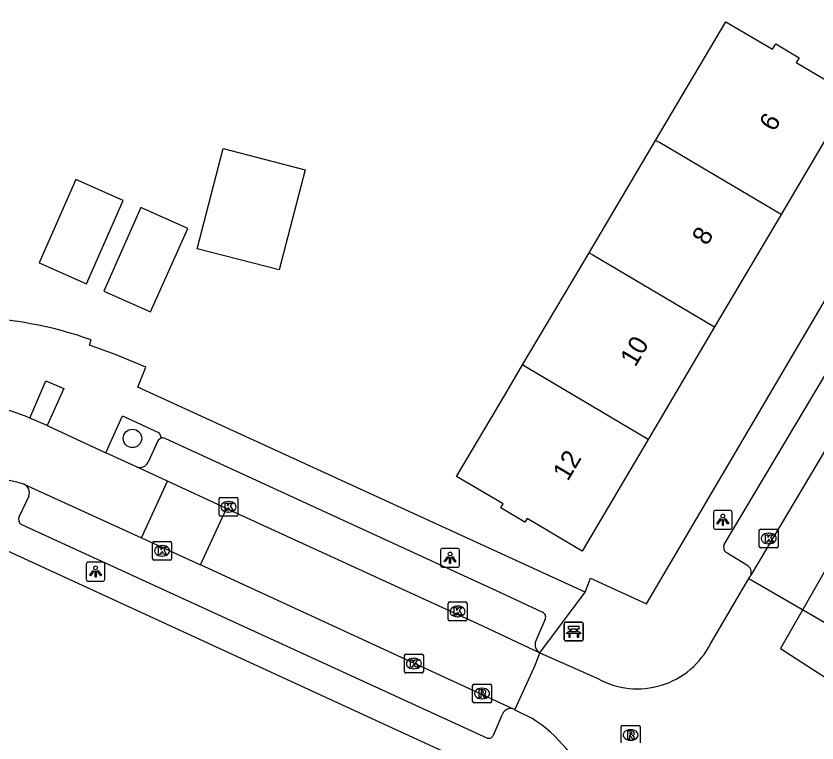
# Model space of a CAD drawing. Extents: x 159718 to 160783, y 383290 to 384030.
# Drawn here: x 160280.55 to 160323, y 383858.2 to 383896.74 of the extents above; entities that cross this region are included whole.
import ezdxf

# ---------------------------------------------------------------- set-up
doc = ezdxf.new("R2010")
doc.units = 0
for name, color, linetype in [('IMGEO_Bank', 7, 'Continuous'), ('IMGEO_Boom', 7, 'Continuous'), ('IMGEO_Hek', 7, 'Continuous'), ('IMGEO_Kolk', 7, 'Continuous'), ('IMGEO_Lichtpunt', 7, 'Continuous'), ('IMGEO_Pand', 7, 'Continuous'), ('IMGEO_Pand_nummerreeks', 7, 'Continuous'), ('IMGEO_Parkeervlak_open', 7, 'Continuous'), ('IMGEO_Rijbaan_lokaal_open', 7, 'Continuous'), ('IMGEO_Rioolput', 7, 'Continuous'), ('IMGEO_Voetpad_open', 7, 'Continuous')]:
    doc.layers.add(name, color=color, linetype=linetype)

msp = doc.modelspace()

# ---------------------------------------------------------------- linework, layer by layer
at = {"layer": 'IMGEO_Bank'}
for p, q in [((160309.684, 383864.609), (160310.525, 383864.609)), ((160310.525, 383864.609), (160309.684, 383864.609)), ((160309.609, 383863.684), (160309.609, 383864.525)), ((160309.609, 383864.525), (160309.609, 383863.684)), ((160309.918, 383864.115), (160309.918, 383864.221)), ((160309.962, 383864.221), (160309.962, 383864.115)), ((160310.25, 383864.227), (160309.968, 383864.227)), ((160310.256, 383864.115), (160310.256, 383864.221)), ((160310.3, 383864.221), (160310.3, 383864.115)), ((160310.609, 383864.534), (160310.609, 383863.693)), ((160310.609, 383863.693), (160310.609, 383864.534)), ((160310.306, 383864.007), (160309.913, 383864.007)), ((160309.968, 383864.109), (160310.25, 383864.109)), ((160310.534, 383863.609), (160309.693, 383863.609)), ((160309.693, 383863.609), (160310.534, 383863.609))]:
    msp.add_line(p, q, dxfattribs=at)
for points in [[(160309.912, 383864.227), (160309.826, 383864.227), (160309.826, 383864.388), (160310.389, 383864.388), (160310.389, 383864.227), (160310.306, 383864.227)], [(160309.856, 383864.007), (160309.714, 383864.007), (160309.826, 383864.109), (160309.912, 383864.109)], [(160309.906, 383864), (160309.906, 383863.793), (160309.863, 383863.793), (160309.863, 383864)], [(160310.306, 383864.109), (160310.389, 383864.109), (160310.501, 383864.007), (160310.362, 383864.007)], [(160310.356, 383864), (160310.356, 383863.793), (160310.312, 383863.793), (160310.312, 383864)]]:
    msp.add_lwpolyline(points, dxfattribs=at)
for centre, radius, start, end in [((160309.687, 383864.531), 0.0779, 92.4484, 184.2845), ((160309.687, 383864.531), 0.0779, 92.4484, 184.2845), ((160310.531, 383864.531), 0.0779, 2.4484, 94.2845), ((160310.531, 383864.531), 0.0779, 2.4484, 94.2845), ((160309.911, 383864.22), 0.00671, 2.8957, 87.1043), ((160309.968, 383864.22), 0.00671, 92.8957, 177.1043), ((160310.25, 383864.22), 0.00671, 2.8957, 87.1043), ((160310.307, 383864.22), 0.00671, 92.8957, 177.1043), ((160309.856, 383864), 0.00671, 2.8957, 87.1043), ((160309.913, 383864), 0.00671, 92.8957, 177.1043), ((160309.911, 383864.116), 0.00671, 272.8957, 357.1043), ((160309.968, 383864.116), 0.00671, 182.8957, 267.1043), ((160310.25, 383864.116), 0.00671, 272.8957, 357.1043), ((160310.307, 383864.116), 0.00671, 182.8957, 267.1043), ((160310.305, 383864), 0.00671, 2.8957, 87.1043), ((160310.362, 383864), 0.00671, 92.8957, 177.1043), ((160309.687, 383863.687), 0.0779, 182.4484, 274.2845), ((160309.687, 383863.687), 0.0779, 182.4484, 274.2845), ((160310.531, 383863.687), 0.0779, 272.4484, 4.2845), ((160310.531, 383863.687), 0.0779, 272.4484, 4.2845)]:
    msp.add_arc(centre, radius, start, end, dxfattribs=at)
at = {"layer": 'IMGEO_Boom'}
msp.add_circle((160286.721, 383874.348), 0.489, dxfattribs=at)
at = {"layer": 'IMGEO_Hek'}
msp.add_lwpolyline([(160331.66, 383881.716), (160321.072, 383863.205), (160327.261, 383859.215), (160337.961, 383874.333), (160353.07, 383862.979), (160341.525, 383847.471)], dxfattribs=at)
at = {"layer": 'IMGEO_Kolk'}
for p, q in [((160291.31, 383870.292), (160291.31, 383871.144)), ((160291.385, 383871.218), (160292.237, 383871.218)), ((160291.798, 383870.998), (160291.823, 383870.998)), ((160292.311, 383871.144), (160292.311, 383870.292)), ((160292.237, 383870.218), (160291.385, 383870.218)), ((160291.821, 383870.438), (160291.796, 383870.438)), ((160319.948, 383868.613), (160319.948, 383869.465)), ((160320.023, 383869.539), (160320.875, 383869.539)), ((160320.436, 383869.319), (160320.461, 383869.319)), ((160320.949, 383869.465), (160320.949, 383868.613)), ((160287.787, 383867.959), (160287.787, 383868.811)), ((160287.862, 383868.885), (160288.714, 383868.885)), ((160288.788, 383868.811), (160288.788, 383867.959)), ((160288.275, 383868.665), (160288.3, 383868.665)), ((160320.875, 383868.539), (160320.023, 383868.539)), ((160320.459, 383868.759), (160320.434, 383868.759)), ((160288.298, 383868.105), (160288.273, 383868.105)), ((160288.714, 383867.885), (160287.862, 383867.885)), ((160303.454, 383864.751), (160303.454, 383865.603)), ((160303.529, 383865.677), (160304.381, 383865.677)), ((160303.942, 383865.457), (160303.967, 383865.457)), ((160304.455, 383865.603), (160304.455, 383864.751)), ((160304.381, 383864.677), (160303.529, 383864.677)), ((160303.965, 383864.897), (160303.94, 383864.897)), ((160301.213, 383862.912), (160302.065, 383862.912)), ((160301.138, 383861.986), (160301.138, 383862.838)), ((160301.626, 383862.692), (160301.651, 383862.692)), ((160302.139, 383862.838), (160302.139, 383861.986)), ((160301.649, 383862.132), (160301.624, 383862.132)), ((160302.065, 383861.912), (160301.213, 383861.912))]:
    msp.add_line(p, q, dxfattribs=at)
for points in [[(160291.31, 383870.292), (160291.31, 383871.144)], [(160291.385, 383871.218), (160292.237, 383871.218)], [(160292.311, 383871.144), (160292.311, 383870.292)], [(160291.631, 383870.918), (160291.754, 383870.918), (160291.754, 383870.767), (160291.884, 383870.918), (160292.048, 383870.918), (160291.902, 383870.767), (160292.055, 383870.518), (160291.903, 383870.518), (160291.818, 383870.682), (160291.754, 383870.615), (160291.754, 383870.518), (160291.631, 383870.518), (160291.631, 383870.918)], [(160292.237, 383870.218), (160291.385, 383870.218)], [(160319.948, 383868.613), (160319.948, 383869.465)], [(160320.023, 383869.539), (160320.875, 383869.539)], [(160320.269, 383869.239), (160320.392, 383869.239), (160320.392, 383869.088), (160320.522, 383869.239), (160320.686, 383869.239), (160320.54, 383869.088), (160320.693, 383868.839), (160320.541, 383868.839), (160320.456, 383869.003), (160320.392, 383868.936), (160320.392, 383868.839), (160320.269, 383868.839), (160320.269, 383869.239)], [(160320.949, 383869.465), (160320.949, 383868.613)], [(160287.787, 383867.959), (160287.787, 383868.811)], [(160287.862, 383868.885), (160288.714, 383868.885)], [(160288.788, 383868.811), (160288.788, 383867.959)], [(160288.108, 383868.585), (160288.231, 383868.585), (160288.231, 383868.434), (160288.361, 383868.585), (160288.525, 383868.585), (160288.379, 383868.434), (160288.532, 383868.185), (160288.38, 383868.185), (160288.295, 383868.349), (160288.231, 383868.282), (160288.231, 383868.185), (160288.108, 383868.185), (160288.108, 383868.585)], [(160320.875, 383868.539), (160320.023, 383868.539)], [(160288.714, 383867.885), (160287.862, 383867.885)], [(160303.454, 383864.751), (160303.454, 383865.603)], [(160303.529, 383865.677), (160304.381, 383865.677)], [(160304.455, 383865.603), (160304.455, 383864.751)], [(160303.775, 383865.377), (160303.898, 383865.377), (160303.898, 383865.226), (160304.028, 383865.377), (160304.192, 383865.377), (160304.046, 383865.226), (160304.199, 383864.977), (160304.047, 383864.977), (160303.962, 383865.141), (160303.898, 383865.074), (160303.898, 383864.977), (160303.775, 383864.977), (160303.775, 383865.377)], [(160304.381, 383864.677), (160303.529, 383864.677)], [(160301.213, 383862.912), (160302.065, 383862.912)], [(160301.138, 383861.986), (160301.138, 383862.838)], [(160301.459, 383862.612), (160301.582, 383862.612), (160301.582, 383862.461), (160301.712, 383862.612), (160301.876, 383862.612), (160301.73, 383862.461), (160301.883, 383862.212), (160301.731, 383862.212), (160301.646, 383862.376), (160301.582, 383862.309), (160301.582, 383862.212), (160301.459, 383862.212), (160301.459, 383862.612)], [(160302.139, 383862.838), (160302.139, 383861.986)], [(160302.065, 383861.912), (160301.213, 383861.912)]]:
    msp.add_lwpolyline(points, dxfattribs=at)
for centre, start, end in [((160291.387, 383871.142), 91.552, 178.448), ((160291.387, 383871.142), 91.552, 178.448), ((160292.235, 383871.142), 1.552, 88.448), ((160292.235, 383871.142), 1.552, 88.448), ((160291.387, 383870.294), 181.552, 268.448), ((160291.387, 383870.294), 181.552, 268.448), ((160292.235, 383870.294), 271.552, 358.448), ((160292.235, 383870.294), 271.552, 358.448), ((160320.025, 383869.463), 91.552, 178.448), ((160320.025, 383869.463), 91.552, 178.448), ((160320.873, 383869.463), 1.552, 88.448), ((160320.873, 383869.463), 1.552, 88.448), ((160287.864, 383868.809), 91.552, 178.448), ((160287.864, 383868.809), 91.552, 178.448), ((160288.712, 383868.809), 1.552, 88.448), ((160288.712, 383868.809), 1.552, 88.448), ((160320.025, 383868.615), 181.552, 268.448), ((160320.025, 383868.615), 181.552, 268.448), ((160320.873, 383868.615), 271.552, 358.448), ((160320.873, 383868.615), 271.552, 358.448), ((160287.864, 383867.961), 181.552, 268.448), ((160287.864, 383867.961), 181.552, 268.448), ((160288.712, 383867.961), 271.552, 358.448), ((160288.712, 383867.961), 271.552, 358.448), ((160303.531, 383865.601), 91.552, 178.448), ((160303.531, 383865.601), 91.552, 178.448), ((160304.379, 383865.601), 1.552, 88.448), ((160304.379, 383865.601), 1.552, 88.448), ((160303.531, 383864.753), 181.552, 268.448), ((160303.531, 383864.753), 181.552, 268.448), ((160304.379, 383864.753), 271.552, 358.448), ((160304.379, 383864.753), 271.552, 358.448), ((160301.215, 383862.836), 91.552, 178.448), ((160301.215, 383862.836), 91.552, 178.448), ((160302.063, 383862.836), 1.552, 88.448), ((160302.063, 383862.836), 1.552, 88.448), ((160301.215, 383861.988), 181.552, 268.448), ((160301.215, 383861.988), 181.552, 268.448), ((160302.063, 383861.988), 271.552, 358.448), ((160302.063, 383861.988), 271.552, 358.448)]:
    msp.add_arc(centre, 0.0765, start, end, dxfattribs=at)
for centre, major_axis, ratio, start_param, end_param in [((160291.797, 383870.718), (-0.387, 0.002), 0.722429, 4.712389, 7.853982), ((160291.822, 383870.718), (-0.39, 0.002), 0.717154, 1.570796, 4.712389), ((160320.435, 383869.039), (-0.387, 0.002), 0.722429, 4.712389, 7.853982), ((160320.46, 383869.039), (-0.39, 0.002), 0.717154, 1.570796, 4.712389), ((160288.274, 383868.385), (-0.387, 0.002), 0.722429, 4.712389, 7.853982), ((160288.299, 383868.385), (-0.39, 0.002), 0.717154, 1.570796, 4.712389), ((160303.941, 383865.177), (-0.387, 0.002), 0.722429, 4.712389, 7.853982), ((160303.966, 383865.177), (-0.39, 0.002), 0.717154, 1.570796, 4.712389), ((160301.625, 383862.412), (-0.387, 0.002), 0.722429, 4.712389, 7.853982), ((160301.65, 383862.412), (-0.39, 0.002), 0.717154, 1.570796, 4.712389)]:
    msp.add_ellipse(centre, major_axis=major_axis, ratio=ratio, start_param=start_param, end_param=end_param, dxfattribs=at)
at = {"layer": 'IMGEO_Lichtpunt'}
for p, q in [((160318.415, 383870.53), (160317.607, 383870.53)), ((160318.415, 383870.53), (160317.607, 383870.53)), ((160317.513, 383870.435), (160317.513, 383869.628)), ((160317.513, 383870.435), (160317.513, 383869.628)), ((160318.509, 383869.628), (160318.509, 383870.435)), ((160318.509, 383869.628), (160318.509, 383870.435)), ((160317.607, 383869.534), (160318.415, 383869.534)), ((160317.607, 383869.534), (160318.415, 383869.534)), ((160303.057, 383868.422), (160303.057, 383867.615)), ((160303.057, 383868.422), (160303.057, 383867.615)), ((160303.959, 383868.517), (160303.151, 383868.517)), ((160303.959, 383868.517), (160303.151, 383868.517)), ((160304.053, 383867.615), (160304.053, 383868.422)), ((160304.053, 383867.615), (160304.053, 383868.422)), ((160284.266, 383867.689), (160284.266, 383866.882)), ((160284.266, 383867.689), (160284.266, 383866.882)), ((160285.168, 383867.784), (160284.36, 383867.784)), ((160285.168, 383867.784), (160284.36, 383867.784)), ((160285.262, 383866.882), (160285.262, 383867.689)), ((160285.262, 383866.882), (160285.262, 383867.689)), ((160303.151, 383867.521), (160303.959, 383867.521)), ((160303.151, 383867.521), (160303.959, 383867.521)), ((160284.36, 383866.788), (160285.168, 383866.788)), ((160284.36, 383866.788), (160285.168, 383866.788))]:
    msp.add_line(p, q, dxfattribs=at)
for points in [[(160317.887, 383870.099), (160317.926, 383870.071), (160317.738, 383869.809), (160317.7, 383869.836), (160317.887, 383870.099)], [(160318.099, 383870.071), (160318.137, 383870.098), (160318.324, 383869.836), (160318.285, 383869.808), (160318.099, 383870.071)], [(160317.989, 383870.051), (160318.036, 383870.051), (160318.036, 383869.729), (160317.989, 383869.729), (160317.989, 383870.051)], [(160303.431, 383868.086), (160303.47, 383868.058), (160303.282, 383867.796), (160303.244, 383867.823), (160303.431, 383868.086)], [(160303.533, 383868.038), (160303.58, 383868.038), (160303.58, 383867.716), (160303.533, 383867.716), (160303.533, 383868.038)], [(160303.643, 383868.058), (160303.681, 383868.085), (160303.868, 383867.823), (160303.829, 383867.795), (160303.643, 383868.058)], [(160284.64, 383867.353), (160284.679, 383867.325), (160284.491, 383867.063), (160284.453, 383867.09), (160284.64, 383867.353)], [(160284.742, 383867.305), (160284.789, 383867.305), (160284.789, 383866.983), (160284.742, 383866.983), (160284.742, 383867.305)], [(160284.852, 383867.325), (160284.89, 383867.352), (160285.077, 383867.09), (160285.038, 383867.062), (160284.852, 383867.325)]]:
    msp.add_lwpolyline(points, dxfattribs=at)
for centre in [(160318.012, 383870.233), (160303.556, 383868.22), (160284.765, 383867.487)]:
    msp.add_circle(centre, 0.0994, dxfattribs=at)
for centre, start, end in [((160317.607, 383870.435), 90, 180), ((160317.607, 383870.435), 90, 180), ((160318.415, 383870.435), 0, 90), ((160318.415, 383870.435), 0, 90), ((160317.607, 383869.628), 180, 270), ((160317.607, 383869.628), 180, 270), ((160318.415, 383869.628), 270, 0), ((160318.415, 383869.628), 270, 360), ((160303.151, 383868.422), 90, 180), ((160303.151, 383868.422), 90, 180), ((160303.959, 383868.422), 0, 90), ((160303.959, 383868.422), 0, 90), ((160284.36, 383867.689), 90, 180), ((160284.36, 383867.689), 90, 180), ((160285.168, 383867.689), 0, 90), ((160285.168, 383867.689), 0, 90), ((160303.151, 383867.615), 180, 270), ((160303.151, 383867.615), 180, 270), ((160303.959, 383867.615), 270, 0), ((160303.959, 383867.615), 270, 360), ((160284.36, 383866.882), 180, 270), ((160284.36, 383866.882), 180, 270), ((160285.168, 383866.882), 270, 0), ((160285.168, 383866.882), 270, 360)]:
    msp.add_arc(centre, 0.0946, start, end, dxfattribs=at)
at = {"layer": 'IMGEO_Pand'}
for points in [[(160314.453, 383890.147), (160318.177, 383896.434), (160320.646, 383894.972), (160320.817, 383895.261), (160322.053, 383894.529), (160321.902, 383894.275), (160324.837, 383892.537), (160321.099, 383886.211)], [(160310.927, 383884.193), (160314.453, 383890.147)], [(160321.099, 383886.211), (160314.649, 383890.031), (160314.453, 383890.147)], [(160295.87, 383888.593), (160294.502, 383883.281), (160290.154, 383884.401), (160291.521, 383889.713), (160295.87, 383888.593)], [(160286.233, 383886.965), (160283.717, 383888.075), (160281.778, 383883.66), (160284.28, 383882.544), (160286.233, 383886.965)], [(160289.651, 383885.48), (160287.164, 383886.581), (160285.196, 383882.147), (160287.685, 383881.052), (160289.651, 383885.48)], [(160321.099, 383886.211), (160317.579, 383880.254)], [(160307.402, 383878.24), (160310.927, 383884.193)], [(160310.927, 383884.193), (160311.123, 383884.077), (160317.579, 383880.254)], [(160317.579, 383880.254), (160314.06, 383874.297)], [(160314.06, 383874.297), (160310.561, 383868.376), (160307.638, 383870.107), (160307.519, 383869.906), (160306.242, 383870.662), (160306.365, 383870.871), (160303.902, 383872.33), (160306.45, 383876.633), (160307.402, 383878.24)], [(160314.06, 383874.297), (160307.598, 383878.124), (160307.402, 383878.24)]]:
    msp.add_lwpolyline(points, dxfattribs=at)
at = {"layer": 'IMGEO_Parkeervlak_open'}
msp.add_lwpolyline([(160288.059, 383874.224), (160287.557, 383873.089)], dxfattribs=at)
for centre, radius, start, end in [((160288.325, 383874.053), 0.316, 102.2008, 147.2792), ((160287.118, 383873.297), 0.486, 247.9007, 334.6181)]:
    msp.add_arc(centre, radius, start, end, dxfattribs=at)
at = {"layer": 'IMGEO_Rijbaan_lokaal_open'}
for points in [[(160328.538, 383882.311), (160319.495, 383867.092)], [(160282.192, 383875.026), (160281.276, 383875.424)], [(160282.192, 383875.026), (160285.303, 383873.591)], [(160286.935, 383872.847), (160285.303, 383873.591)], [(160288.572, 383872.079), (160286.935, 383872.847)], [(160280.971, 383871.926), (160287.192, 383869.069)], [(160287.192, 383869.069), (160288.572, 383872.079)], [(160291.706, 383870.63), (160288.572, 383872.079)], [(160290.324, 383867.638), (160291.706, 383870.63)], [(160291.706, 383870.63), (160305.234, 383864.426), (160308.32, 383862.981)], [(160287.192, 383869.069), (160290.324, 383867.638)], [(160306.887, 383860.009), (160290.324, 383867.638)], [(160317.36, 383863.466), (160319.398, 383866.915)], [(160319.398, 383866.915), (160319.468, 383867.033), (160319.495, 383867.092)], [(160319.398, 383866.915), (160328.831, 383861.465)], [(160306.996, 383859.966), (160308.082, 383862.354), (160308.32, 383862.981)], [(160308.32, 383862.981), (160311.386, 383861.615)], [(160306.996, 383859.966), (160307.882, 383859.514)]]:
    msp.add_lwpolyline(points, dxfattribs=at)
for centre, radius, start, end in [((160278.232, 383868.664), 7.414, 65.7611, 94.8539), ((160278.27, 383862.362), 9.938, 74.2309, 110.951), ((160313.487, 383865.399), 4.328, 240.9516, 333.4788), ((160306.777, 383859.57), 0.453, 61.0367, 75.9053), ((160303.746, 383852.959), 7.751, 20.9803, 57.7485)]:
    msp.add_arc(centre, radius, start, end, dxfattribs=at)
at = {"layer": 'IMGEO_Rioolput'}
for p, q in [((160304.75, 383860.399), (160304.75, 383861.251)), ((160304.825, 383861.325), (160305.677, 383861.325)), ((160305.751, 383861.251), (160305.751, 383860.399)), ((160305.238, 383861.105), (160305.263, 383861.105)), ((160305.677, 383860.325), (160304.825, 383860.325)), ((160305.261, 383860.545), (160305.236, 383860.545)), ((160312.627, 383858.202), (160312.627, 383859.054)), ((160312.702, 383859.128), (160313.554, 383859.128)), ((160313.628, 383859.054), (160313.628, 383858.202)), ((160313.115, 383858.908), (160313.14, 383858.908)), ((160313.138, 383858.348), (160313.113, 383858.348))]:
    msp.add_line(p, q, dxfattribs=at)
for points in [[(160304.75, 383860.399), (160304.75, 383861.251)], [(160304.825, 383861.325), (160305.677, 383861.325)], [(160305.751, 383861.251), (160305.751, 383860.399)], [(160305.339, 383861.023), (160305.087, 383861.025), (160305.087, 383860.625)], [(160305.087, 383860.625), (160305.211, 383860.625), (160305.211, 383860.787), (160305.222, 383860.787)], [(160305.265, 383860.944), (160305.211, 383860.944), (160305.211, 383860.863)], [(160305.211, 383860.863), (160305.263, 383860.863)], [(160305.269, 383860.758), (160305.34, 383860.625), (160305.48, 383860.625), (160305.415, 383860.751)], [(160305.677, 383860.325), (160304.825, 383860.325)], [(160312.627, 383858.202), (160312.627, 383859.054)], [(160312.702, 383859.128), (160313.554, 383859.128)], [(160313.628, 383859.054), (160313.628, 383858.202)], [(160313.216, 383858.826), (160312.964, 383858.828), (160312.964, 383858.428)], [(160313.142, 383858.747), (160313.088, 383858.747), (160313.088, 383858.666)], [(160313.088, 383858.666), (160313.14, 383858.666)], [(160312.964, 383858.428), (160313.088, 383858.428), (160313.088, 383858.59), (160313.099, 383858.59)], [(160313.146, 383858.561), (160313.217, 383858.428), (160313.357, 383858.428), (160313.292, 383858.554)]]:
    msp.add_lwpolyline(points, dxfattribs=at)
for centre, radius, start, end in [((160304.827, 383861.249), 0.0765, 91.552, 178.448), ((160304.827, 383861.249), 0.0765, 91.552, 178.448), ((160305.675, 383861.249), 0.0765, 1.552, 88.448), ((160305.675, 383861.249), 0.0765, 1.552, 88.448), ((160305.221, 383860.734), 0.0533, 26.0293, 88.6989), ((160305.247, 383861.052), 0.19, 274.7715, 282.9687), ((160305.271, 383860.848), 0.0964, 77.0061, 93.1865), ((160305.285, 383860.905), 0.0378, 276.6634, 79.6772), ((160305.338, 383860.913), 0.109, 350.3612, 89.416), ((160305.336, 383860.913), 0.112, 277.5842, 350.9817), ((160305.32, 383860.698), 0.108, 29.5134, 73.7905), ((160304.827, 383860.401), 0.0765, 181.552, 268.448), ((160304.827, 383860.401), 0.0765, 181.552, 268.448), ((160305.675, 383860.401), 0.0765, 271.552, 358.448), ((160305.675, 383860.401), 0.0765, 271.552, 358.448), ((160312.704, 383859.052), 0.0765, 91.552, 178.448), ((160312.704, 383859.052), 0.0765, 91.552, 178.448), ((160313.552, 383859.052), 0.0765, 1.552, 88.448), ((160313.552, 383859.052), 0.0765, 1.552, 88.448), ((160313.124, 383858.855), 0.19, 274.7715, 282.9687), ((160313.148, 383858.651), 0.0964, 77.0061, 93.1865), ((160313.162, 383858.708), 0.0378, 276.6634, 79.6772), ((160313.215, 383858.716), 0.109, 350.3612, 89.416), ((160313.213, 383858.716), 0.112, 277.5842, 350.9817), ((160313.098, 383858.537), 0.0533, 26.0293, 88.6989), ((160313.197, 383858.501), 0.108, 29.5134, 73.7905)]:
    msp.add_arc(centre, radius, start, end, dxfattribs=at)
for centre, major_axis, ratio, start_param, end_param in [((160305.237, 383860.825), (-0.387, 0.002), 0.722429, 4.712389, 7.853982), ((160305.262, 383860.825), (-0.39, 0.002), 0.717154, 1.570796, 4.712389), ((160313.114, 383858.628), (-0.387, 0.002), 0.722429, 4.712389, 7.853982), ((160313.139, 383858.628), (-0.39, 0.002), 0.717154, 1.570796, 4.712389)]:
    msp.add_ellipse(centre, major_axis=major_axis, ratio=ratio, start_param=start_param, end_param=end_param, dxfattribs=at)
at = {"layer": 'IMGEO_Voetpad_open'}
for points in [[(160310.72, 383866.192), (160310.998, 383866.939), (160313.963, 383865.58), (160326.576, 383887.027), (160332.752, 383896.523), (160341.26, 383908.679), (160343.263, 383911.863)], [(160318.08, 383868.717), (160327.295, 383884.168)], [(160310.72, 383866.192), (160287.001, 383877.061), (160287.435, 383878.122), (160285.859, 383878.786), (160284.442, 383879.286), (160284.538, 383879.57)], [(160281.276, 383875.424), (160282.131, 383877.392), (160283.077, 383876.989), (160282.192, 383875.026)], [(160285.303, 383873.591), (160286.187, 383875.548), (160288.128, 383874.639), (160288.258, 383874.362)], [(160288.464, 383874.339), (160306.223, 383866.173), (160308.464, 383865.129)], [(160281.22, 383871.28), (160280.699, 383870.179)], [(160280.812, 383869.801), (160305.545, 383858.464)], [(160308.366, 383854.866), (160303.609, 383857.019), (160303.809, 383857.464), (160278.76, 383868.99), (160276.748, 383868.707), (160276.912, 383868.096), (160276.076, 383867.822), (160276.161, 383867.564)], [(160319.292, 383867.621), (160318.191, 383868.295)], [(160308.32, 383862.981), (160310.72, 383866.192)], [(160308.595, 383864.761), (160308.101, 383863.625)], [(160305.85, 383858.621), (160306.328, 383859.732)]]:
    msp.add_lwpolyline(points, dxfattribs=at)
for centre, radius, start, end in [((160277.538, 383859.849), 20.926, 70.4579, 88.6944), ((160288.328, 383874.056), 0.314, 64.3385, 102.9201), ((160280.758, 383871.473), 0.5, 337.3171, 64.8411), ((160281.031, 383870.073), 0.349, 162.2384, 231.0488), ((160318.409, 383868.578), 0.357, 157.0946, 232.3791), ((160319.096, 383867.243), 0.426, 339.3099, 62.678), ((160308.355, 383864.883), 0.269, 333.0197, 66.1696), ((160308.557, 383863.421), 0.499, 155.8558, 241.7067), ((160306.767, 383859.55), 0.475, 75.3085, 157.4109), ((160305.619, 383858.694), 0.242, 252.131, 342.3437)]:
    msp.add_arc(centre, radius, start, end, dxfattribs=at)

# ---------------------------------------------------------------- texts
at = {"layer": 'IMGEO_Pand_nummerreeks'}
for s, p in [('6', (160320.743, 383890.562)), ('8', (160317.176, 383884.525)), ('10', (160313.372, 383878.088)), ('12', (160309.8, 383872.042))]:
    msp.add_text(s, height=1, rotation=59.4225, dxfattribs=at).set_placement(p)

doc.saveas('drawing.dxf')
